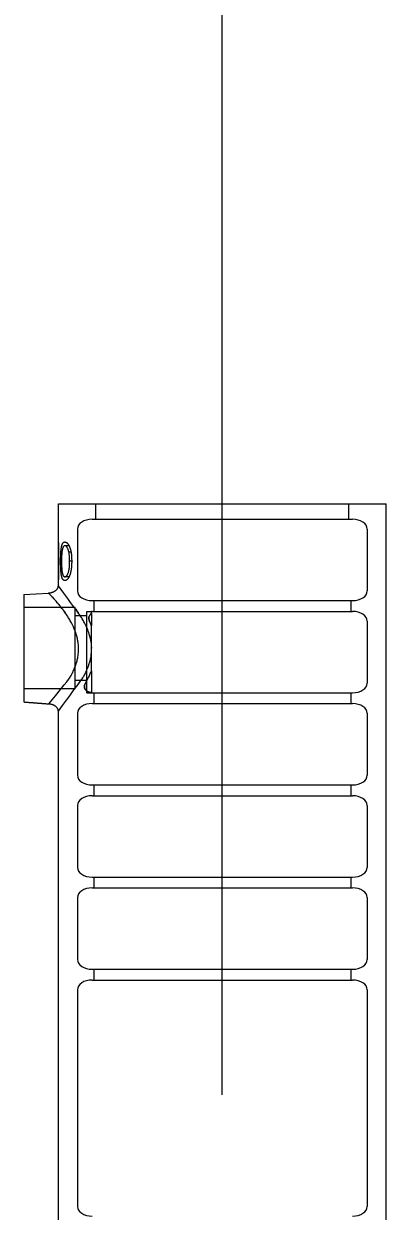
# Model space of a CAD drawing. Extents: x 641328 to 643024, y 298283 to 300065.
# Drawn here: x 641579.97 to 641581.53, y 299969.87 to 299974.96 of the extents above; entities that cross this region are included whole.
import ezdxf

# ---------------------------------------------------------------- set-up
doc = ezdxf.new("R2010")
doc.units = 0
doc.layers.add('2', color=7, linetype='Continuous')

msp = doc.modelspace()

# ---------------------------------------------------------------- linework, layer by layer
at = {"layer": '2'}
for p, q in [((641580.8265, 299970.3657), (641580.8265, 299985.5852)), ((641580.1229, 299972.5936), (641580.1229, 299972.9028)), ((641580.1229, 299972.9028), (641581.53, 299972.9028)), ((641580.2837, 299972.8368), (641580.2837, 299972.9028)), ((641581.3692, 299972.8368), (641581.3692, 299972.9028)), ((641581.53, 299967.4315), (641581.53, 299972.9028)), ((641580.2046, 299972.7949), (641580.2046, 299972.5291)), ((641580.2675, 299972.8368), (641581.3854, 299972.8368)), ((641581.4483, 299972.7949), (641581.4483, 299972.5291)), ((641580.123, 299972.5936), (641580.123, 299972.7353)), ((641580.123, 299972.7353), (641580.1235, 299972.7353)), ((641580.1235, 299972.7353), (641580.1235, 299972.5774)), ((641580.1688, 299972.7231), (641580.1511, 299972.7231)), ((641580.1773, 299972.696), (641580.168, 299972.696)), ((641580.1367, 299972.6564), (641580.1328, 299972.6564)), ((641580.1802, 299972.6563), (641580.1715, 299972.6563)), ((641580.1229, 299972.5936), (641580.123, 299972.5936)), ((641580.1235, 299972.5936), (641580.123, 299972.5936)), ((641580.1688, 299972.5896), (641580.1511, 299972.5896)), ((641580.1235, 299972.5774), (641580.1229, 299972.5774)), ((641580.1229, 299972.5513), (641580.1229, 299972.5774)), ((641579.9745, 299972.5139), (641580.0803, 299972.5201)), ((641579.9745, 299972.5139), (641579.9745, 299972.4392)), ((641580.2675, 299972.4872), (641581.3854, 299972.4872)), ((641580.2745, 299972.4872), (641580.2745, 299972.4411)), ((641581.3784, 299972.4872), (641581.3784, 299972.4411)), ((641580.1957, 299972.4578), (641579.9745, 299972.4578)), ((641579.9745, 299972.4578), (641579.9745, 299972.4392)), ((641579.9745, 299972.4392), (641579.9745, 299972.0522)), ((641580.1957, 299972.283), (641580.1957, 299972.4578)), ((641580.2448, 299972.2663), (641580.2448, 299972.4411)), ((641580.2448, 299972.4411), (641580.2649, 299972.4411)), ((641580.2649, 299972.4318), (641580.2649, 299972.3801)), ((641580.2675, 299972.4411), (641581.3854, 299972.4411)), ((641580.2448, 299972.4221), (641580.1957, 299972.4221)), ((641580.2649, 299972.1859), (641580.2649, 299972.3801)), ((641581.4483, 299972.3992), (641581.4483, 299972.1334)), ((641580.1957, 299972.1082), (641580.1957, 299972.283)), ((641580.2448, 299972.0915), (641580.2448, 299972.2663)), ((641580.2649, 299972.1859), (641580.2649, 299972.0923)), ((641580.2448, 299972.1439), (641580.1957, 299972.1439)), ((641580.1957, 299972.1082), (641579.9745, 299972.1082)), ((641580.2448, 299972.0915), (641580.2649, 299972.0915)), ((641580.2675, 299972.0915), (641581.3854, 299972.0915)), ((641580.2745, 299972.0915), (641580.2745, 299972.0453)), ((641581.3784, 299972.0915), (641581.3784, 299972.0453)), ((641580.2675, 299972.0453), (641581.3854, 299972.0453)), ((641580.1229, 299967.4315), (641580.1229, 299972.0125)), ((641580.2046, 299972.0034), (641580.2046, 299971.7376)), ((641581.4483, 299972.0034), (641581.4483, 299971.7376)), ((641580.2675, 299971.6957), (641581.3854, 299971.6957)), ((641580.2745, 299971.6957), (641580.2745, 299971.6496)), ((641581.3784, 299971.6957), (641581.3784, 299971.6496)), ((641580.2675, 299971.6496), (641581.3854, 299971.6496)), ((641580.2046, 299971.6077), (641580.2046, 299971.3419)), ((641581.4483, 299971.6077), (641581.4483, 299971.3419)), ((641580.2675, 299971.3), (641581.3854, 299971.3)), ((641580.2745, 299971.3), (641580.2745, 299971.2538)), ((641581.3784, 299971.3), (641581.3784, 299971.2538)), ((641580.2046, 299971.212), (641580.2046, 299970.9461)), ((641580.2675, 299971.2538), (641581.3854, 299971.2538)), ((641581.4483, 299971.212), (641581.4483, 299970.9461)), ((641580.2675, 299970.9043), (641581.3854, 299970.9043)), ((641580.2745, 299970.9043), (641580.2745, 299970.8581)), ((641581.3784, 299970.9043), (641581.3784, 299970.8581)), ((641580.2675, 299970.8581), (641581.3854, 299970.8581)), ((641580.2046, 299970.8162), (641580.2046, 299969.886)), ((641581.4483, 299970.8162), (641581.4483, 299969.886))]:
    msp.add_line(p, q, dxfattribs=at)
for centre, start_param, end_param in [((641580.2675, 299972.7949), 1.570796, 3.141593), ((641581.3854, 299972.7949), 6.283185, 7.853982), ((641580.2675, 299972.5291), 3.141593, 4.712389), ((641581.3854, 299972.5291), 4.712389, 6.283185), ((641580.2675, 299972.3992), 1.570796, 1.611702), ((641581.3854, 299972.3992), 0, 1.570796), ((641581.3854, 299972.1334), 4.712389, 6.283185), ((641580.2675, 299972.1334), 4.671603, 4.712389), ((641580.2675, 299972.0034), 1.570796, 3.141593), ((641581.3854, 299972.0034), 0, 1.570796), ((641580.2675, 299971.7376), 3.141593, 4.712389), ((641581.3854, 299971.7376), 4.712389, 6.283185), ((641580.2675, 299971.6077), 1.570796, 3.141593), ((641581.3854, 299971.6077), 6.283185, 7.853982), ((641580.2675, 299971.3419), 3.141593, 4.712389), ((641581.3854, 299971.3419), 4.712389, 6.283185), ((641580.2675, 299971.212), 1.570796, 3.141593), ((641581.3854, 299971.212), 0, 1.570796), ((641580.2675, 299970.9461), 3.141593, 4.712389), ((641581.3854, 299970.9461), 4.712389, 6.283185), ((641580.2675, 299970.8162), 1.570796, 3.141593), ((641581.3854, 299970.8162), 0, 1.570796), ((641580.2675, 299969.886), 3.141593, 4.712389), ((641581.3854, 299969.886), 4.712389, 6.283185)]:
    msp.add_ellipse(centre, major_axis=(0.0628, 0), ratio=0.666667, start_param=start_param, end_param=end_param, dxfattribs=at)
for points, degree in [([(641580.1328, 299972.6564), (641580.1328, 299972.6611), (641580.1328, 299972.6657), (641580.1329, 299972.675), (641580.133, 299972.6796), (641580.1334, 299972.6889), (641580.1336, 299972.6934), (641580.1343, 299972.7023), (641580.1347, 299972.7066), (641580.1359, 299972.715), (641580.1366, 299972.7189), (641580.138, 299972.7243), (641580.1385, 299972.726), (641580.1396, 299972.729), (641580.1402, 299972.7304), (641580.1415, 299972.7329), (641580.1422, 299972.734), (641580.1437, 299972.736), (641580.1446, 299972.7368), (641580.1462, 299972.7381), (641580.1471, 299972.7386), (641580.1485, 299972.739), (641580.1489, 299972.7392), (641580.1499, 299972.7393), (641580.1504, 299972.7393), (641580.1509, 299972.7393)], 3), ([(641580.1509, 299972.7393), (641580.1514, 299972.7393), (641580.1519, 299972.7393), (641580.1529, 299972.7391), (641580.1534, 299972.739), (641580.1549, 299972.7385), (641580.156, 299972.7381), (641580.1581, 299972.7368), (641580.1592, 299972.736), (641580.1612, 299972.7341), (641580.1623, 299972.733), (641580.1643, 299972.7306), (641580.1653, 299972.7292), (641580.1672, 299972.7262), (641580.1681, 299972.7246), (641580.1699, 299972.7211), (641580.1707, 299972.7193), (641580.1722, 299972.7154), (641580.1729, 299972.7134), (641580.1742, 299972.7093), (641580.1748, 299972.7072), (641580.1759, 299972.7029), (641580.1765, 299972.7007), (641580.1773, 299972.6962), (641580.1777, 299972.6939), (641580.1784, 299972.6893), (641580.1787, 299972.687), (641580.1791, 299972.6823), (641580.1793, 299972.68), (641580.1797, 299972.6753), (641580.1798, 299972.673), (641580.1801, 299972.6659), (641580.1802, 299972.6612), (641580.1802, 299972.6564)], 3), ([(641580.1511, 299972.7231), (641580.1503, 299972.723), (641580.1496, 299972.723), (641580.1481, 299972.7224), (641580.1474, 299972.7219), (641580.1461, 299972.7208), (641580.1454, 299972.72), (641580.1442, 299972.7184), (641580.1437, 299972.7174), (641580.1426, 299972.7153), (641580.1421, 299972.7141), (641580.1412, 299972.7116), (641580.1408, 299972.7102), (641580.14, 299972.7074), (641580.1397, 299972.7059), (641580.1391, 299972.7027), (641580.1389, 299972.701), (641580.1381, 299972.6961), (641580.1378, 299972.6926), (641580.1374, 299972.6873), (641580.1373, 299972.6855), (641580.1371, 299972.6818), (641580.1371, 299972.68), (641580.1369, 299972.6746), (641580.1368, 299972.671), (641580.1367, 299972.6637), (641580.1367, 299972.66), (641580.1367, 299972.6563)], 3), ([(641580.168, 299972.696), (641580.1676, 299972.6979), (641580.1672, 299972.6997), (641580.1663, 299972.7033), (641580.1658, 299972.705), (641580.164, 299972.71), (641580.1627, 299972.7129), (641580.1596, 299972.7178), (641580.1579, 299972.7197), (641580.1554, 299972.7218), (641580.1545, 299972.7223), (641580.1528, 299972.723), (641580.1519, 299972.7231), (641580.1511, 299972.7231)], 3), ([(641580.1715, 299972.6563), (641580.1714, 299972.6597), (641580.1714, 299972.6631), (641580.1712, 299972.6698), (641580.171, 299972.6732), (641580.1704, 299972.6799), (641580.1701, 299972.6832), (641580.1692, 299972.6897), (641580.1686, 299972.6929), (641580.168, 299972.696)], 3), ([(641580.1509, 299972.5734), (641580.1504, 299972.5734), (641580.1499, 299972.5734), (641580.1489, 299972.5735), (641580.1485, 299972.5737), (641580.1471, 299972.5741), (641580.1462, 299972.5746), (641580.1445, 299972.5759), (641580.1437, 299972.5767), (641580.1422, 299972.5787), (641580.1415, 299972.5798), (641580.1402, 299972.5823), (641580.1396, 299972.5838), (641580.1385, 299972.5869), (641580.138, 299972.5885), (641580.137, 299972.5921), (641580.1366, 299972.594), (641580.1359, 299972.5979), (641580.1356, 299972.5999), (641580.1347, 299972.6061), (641580.1342, 299972.6105), (641580.1337, 299972.6172), (641580.1336, 299972.6195), (641580.1334, 299972.6241), (641580.1333, 299972.6263), (641580.133, 299972.6332), (641580.1329, 299972.6379), (641580.1328, 299972.6471), (641580.1328, 299972.6518), (641580.1328, 299972.6564)], 3), ([(641580.1367, 299972.6563), (641580.1367, 299972.6527), (641580.1367, 299972.649), (641580.1368, 299972.6417), (641580.1369, 299972.6381), (641580.1371, 299972.6326), (641580.1371, 299972.6308), (641580.1373, 299972.6272), (641580.1374, 299972.6255), (641580.1377, 299972.6219), (641580.1378, 299972.6202), (641580.1382, 299972.6167), (641580.1384, 299972.615), (641580.1391, 299972.61), (641580.1397, 299972.6068), (641580.1408, 299972.6024), (641580.1412, 299972.601), (641580.1421, 299972.5985), (641580.1426, 299972.5973), (641580.1442, 299972.5942), (641580.1454, 299972.5925), (641580.1474, 299972.5907), (641580.1481, 299972.5903), (641580.1495, 299972.5897), (641580.1503, 299972.5897), (641580.1511, 299972.5896)], 3), ([(641580.1802, 299972.6564), (641580.1802, 299972.6517), (641580.1801, 299972.6469), (641580.1797, 299972.6374), (641580.1794, 299972.6327), (641580.1784, 299972.6233), (641580.1777, 299972.6187), (641580.1764, 299972.6121), (641580.1759, 299972.6099), (641580.1748, 299972.6056), (641580.1742, 299972.6034), (641580.1729, 299972.5993), (641580.1722, 299972.5973), (641580.1707, 299972.5935), (641580.1698, 299972.5916), (641580.1681, 299972.5882), (641580.1672, 299972.5865), (641580.1653, 299972.5835), (641580.1643, 299972.5821), (641580.1623, 299972.5797), (641580.1613, 299972.5786), (641580.1592, 299972.5767), (641580.1581, 299972.5759), (641580.156, 299972.5746), (641580.155, 299972.5741), (641580.1534, 299972.5737), (641580.1529, 299972.5735), (641580.1519, 299972.5734), (641580.1514, 299972.5734), (641580.1509, 299972.5734)], 3), ([(641580.1511, 299972.5896), (641580.1518, 299972.5897), (641580.1526, 299972.5897), (641580.1542, 299972.5903), (641580.155, 299972.5907), (641580.1566, 299972.5919), (641580.1574, 299972.5927), (641580.1589, 299972.5943), (641580.1596, 299972.5953), (641580.1618, 299972.5984), (641580.1632, 299972.601), (641580.1655, 299972.6067), (641580.1665, 299972.61), (641580.1681, 299972.6166), (641580.1688, 299972.62), (641580.1699, 299972.627), (641580.1703, 299972.6307), (641580.1708, 299972.6361), (641580.1709, 299972.638), (641580.1711, 299972.6416), (641580.1712, 299972.6435), (641580.1714, 299972.649), (641580.1714, 299972.6527), (641580.1715, 299972.6563)], 3), ([(641580.1231, 299972.5774), (641580.1232, 299972.5828), (641580.1233, 299972.5882), (641580.1235, 299972.5936)], 3), ([(641580.0803, 299972.5201), (641580.0831, 299972.5202), (641580.086, 299972.5206), (641580.0888, 299972.5211), (641580.0916, 299972.5217), (641580.0943, 299972.5224), (641580.0969, 299972.5232), (641580.0995, 299972.5241), (641580.1019, 299972.5251), (641580.1043, 299972.5263), (641580.1066, 299972.5274), (641580.1087, 299972.5288), (641580.1107, 299972.5302), (641580.1126, 299972.5316), (641580.1144, 299972.5332), (641580.1159, 299972.5348), (641580.1174, 299972.5364), (641580.1187, 299972.5382), (641580.1198, 299972.54), (641580.1208, 299972.5418), (641580.1216, 299972.5437), (641580.1221, 299972.5456), (641580.1227, 299972.5475), (641580.1229, 299972.5494), (641580.1229, 299972.5513)], 3), ([(641580.1229, 299972.0125), (641580.2276, 299972.155), (641580.2332, 299972.1646), (641580.2417, 299972.1814), (641580.245, 299972.1884), (641580.2495, 299972.1993), (641580.251, 299972.2031), (641580.2537, 299972.2105), (641580.2549, 299972.2143), (641580.2608, 299972.2333), (641580.2639, 299972.2489), (641580.2664, 299972.2814), (641580.2656, 299972.2975), (641580.2623, 299972.3173), (641580.2615, 299972.3212), (641580.2597, 299972.3291), (641580.2588, 299972.333), (641580.2555, 299972.3446), (641580.253, 299972.3521), (641580.2473, 299972.3668), (641580.2441, 299972.374), (641580.2374, 299972.388), (641580.2338, 299972.3948), (641580.2225, 299972.4145), (641580.2146, 299972.4266), (641580.2025, 299972.4435), (641580.1984, 299972.449), (641580.1935, 299972.4554), (641580.1925, 299972.4566), (641580.1229, 299972.5513)], 3), ([(641580.0817, 299972.0437), (641580.1676, 299972.1484), (641580.1752, 299972.1611), (641580.1856, 299972.1814), (641580.1888, 299972.1884), (641580.1934, 299972.1993), (641580.1948, 299972.2031), (641580.1975, 299972.2105), (641580.1988, 299972.2143), (641580.2046, 299972.2333), (641580.2078, 299972.2489), (641580.2102, 299972.2814), (641580.2094, 299972.2975), (641580.2061, 299972.3173), (641580.2053, 299972.3212), (641580.2036, 299972.3291), (641580.2026, 299972.333), (641580.1993, 299972.3446), (641580.1968, 299972.3521), (641580.1911, 299972.3668), (641580.188, 299972.374), (641580.1812, 299972.388), (641580.1776, 299972.3948), (641580.1664, 299972.4145), (641580.1584, 299972.4266), (641580.1463, 299972.4435), (641580.1422, 299972.449), (641580.1343, 299972.4593), (641580.1304, 299972.4642), (641580.119, 299972.478), (641580.1119, 299972.4861), (641580.1024, 299972.4967), (641580.0994, 299972.4999), (641580.0941, 299972.5056), (641580.0918, 299972.5081), (641580.0856, 299972.5146), (641580.0827, 299972.5176), (641580.0798, 299972.5205), (641580.0799, 299972.5204), (641580.0823, 299972.5179), (641580.0835, 299972.5168), (641580.0857, 299972.5144), (641580.0866, 299972.5135), (641580.0885, 299972.5116), (641580.0895, 299972.5105), (641580.0949, 299972.5048), (641580.1004, 299972.4989), (641580.1101, 299972.4881), (641580.1135, 299972.4842), (641580.1207, 299972.4758), (641580.1244, 299972.4714), (641580.1321, 299972.462), (641580.136, 299972.4571), (641580.144, 299972.4466), (641580.1481, 299972.4411), (641580.1521, 299972.4354)], 3), ([(641580.1916, 299972.4578), (641580.1931, 299972.4559), (641580.1946, 299972.4539), (641580.2002, 299972.4466), (641580.2043, 299972.4411), (641580.2083, 299972.4354)], 3), ([(641580.2568, 299972.3992), (641580.2554, 299972.4022), (641580.2545, 299972.4051), (641580.2537, 299972.411), (641580.2538, 299972.4139), (641580.255, 299972.4195), (641580.2561, 299972.4222), (641580.2596, 299972.4272), (641580.2619, 299972.4297), (641580.2649, 299972.4318)], 3), ([(641580.2649, 299972.4318), (641580.2619, 299972.4297), (641580.2596, 299972.4273), (641580.2562, 299972.4222), (641580.255, 299972.4195), (641580.2538, 299972.4139), (641580.2537, 299972.4111), (641580.2545, 299972.4052), (641580.2554, 299972.4022), (641580.2568, 299972.3992)], 3), ([(641580.2649, 299972.441), (641580.2649, 299972.441), (641580.2649, 299972.4411), (641580.2649, 299972.441)], 2), ([(641580.2649, 299972.441), (641580.2649, 299972.4411), (641580.2649, 299972.441), (641580.2649, 299972.441)], 2), ([(641580.2649, 299972.4318), (641580.2649, 299972.4333), (641580.2649, 299972.4345), (641580.2649, 299972.4365), (641580.2649, 299972.4373), (641580.2649, 299972.4392), (641580.2649, 299972.4398), (641580.2649, 299972.4407), (641580.2649, 299972.4408), (641580.2649, 299972.441), (641580.2649, 299972.441), (641580.2649, 299972.441)], 3), ([(641580.2649, 299972.3801), (641580.2623, 299972.3867), (641580.2596, 299972.3931), (641580.2568, 299972.3992)], 2), ([(641580.2395, 299972.1334), (641580.2438, 299972.1408), (641580.2482, 299972.149), (641580.2568, 299972.1667), (641580.261, 299972.176), (641580.2649, 299972.1859)], 3), ([(641580.2649, 299972.0923), (641580.2626, 299972.0926), (641580.2605, 299972.093), (641580.2568, 299972.0939), (641580.2551, 299972.0944), (641580.2505, 299972.0961), (641580.248, 299972.0973), (641580.2438, 299972.1001), (641580.242, 299972.1016), (641580.2391, 299972.1047), (641580.238, 299972.1064), (641580.2353, 299972.1118), (641580.2346, 299972.1157), (641580.2353, 299972.1242), (641580.2368, 299972.1287), (641580.2395, 299972.1334)], 3), ([(641580.2395, 299972.1334), (641580.2368, 299972.1287), (641580.2353, 299972.1242), (641580.2348, 299972.1178), (641580.2349, 299972.1158), (641580.2356, 299972.1118), (641580.2362, 299972.11), (641580.2379, 299972.1064), (641580.2391, 299972.1048), (641580.242, 299972.1016), (641580.2438, 299972.1001), (641580.248, 299972.0973), (641580.2505, 299972.0961), (641580.2551, 299972.0944), (641580.2568, 299972.0939), (641580.2605, 299972.093), (641580.2626, 299972.0926), (641580.2649, 299972.0923)], 3), ([(641580.2649, 299972.0915), (641580.2649, 299972.0915), (641580.2649, 299972.0915), (641580.2649, 299972.0917), (641580.2649, 299972.0919), (641580.2649, 299972.0923)], 3), ([(641580.2649, 299972.0915), (641580.2649, 299972.0915), (641580.2649, 299972.0915), (641580.2649, 299972.0915)], 2), ([(641580.2649, 299972.0915), (641580.2649, 299972.0915), (641580.2649, 299972.0915), (641580.2649, 299972.0915)], 2), ([(641579.9745, 299972.0522), (641580.0103, 299972.0495), (641580.046, 299972.0467), (641580.0817, 299972.0437)], 2), ([(641580.1229, 299972.0125), (641580.1229, 299972.0144), (641580.1227, 299972.0163), (641580.1222, 299972.0182), (641580.1217, 299972.0201), (641580.1209, 299972.0219), (641580.1199, 299972.0237), (641580.1189, 299972.0254), (641580.1176, 299972.0271), (641580.1162, 299972.0288), (641580.1147, 299972.0304), (641580.113, 299972.0319), (641580.1111, 299972.0333), (641580.1093, 299972.0347), (641580.1072, 299972.0361), (641580.105, 299972.0372), (641580.1027, 299972.0384), (641580.1003, 299972.0394), (641580.0978, 299972.0403), (641580.0953, 299972.0412), (641580.0927, 299972.0419), (641580.09, 299972.0425), (641580.0873, 299972.0431), (641580.0845, 299972.0435), (641580.0817, 299972.0437)], 3)]:
    msp.add_open_spline(points, degree=degree, dxfattribs=at)

doc.saveas('drawing.dxf')
